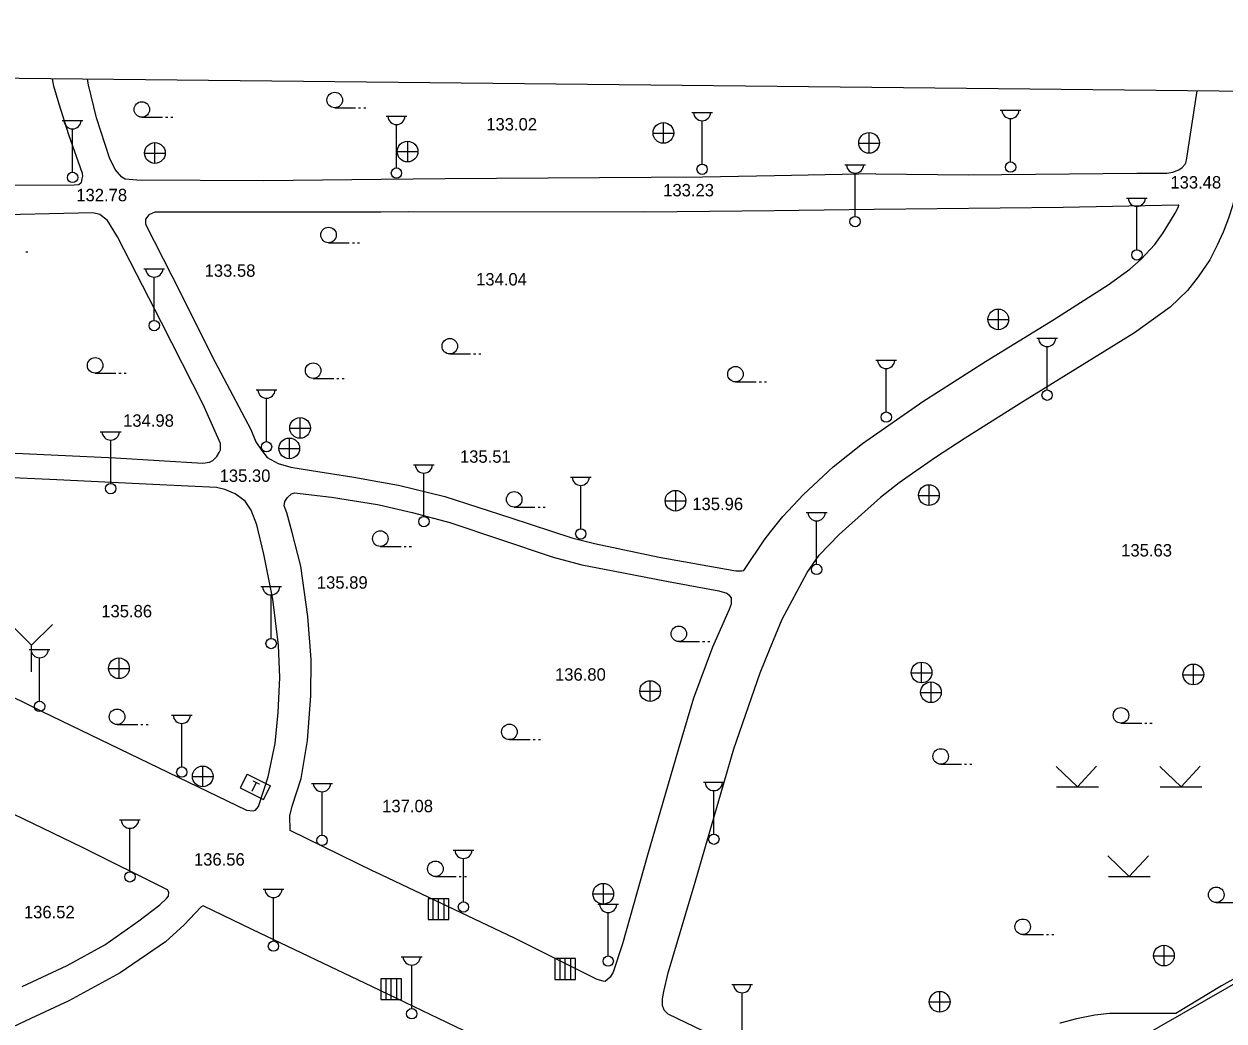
# Model space of a CAD drawing. Extents: x 419101 to 420177, y 4451541 to 4452254.
# Drawn here: x 419606.3 to 419722.2, y 4452149.4 to 4452245.8 of the extents above; entities that cross this region are included whole.
import ezdxf

# ---------------------------------------------------------------- set-up
doc = ezdxf.new("R2010")
doc.units = 0
doc.layers.add('0_ÖNERİ_LEJAND', color=7, linetype='Continuous')
doc.layers.add('3_HALİHAZIR', color=7, linetype='Continuous')

msp = doc.modelspace()

# ---------------------------------------------------------------- linework, layer by layer
at = {"layer": '0_ÖNERİ_LEJAND'}
msp.add_lwpolyline([(419108.72, 4452245.78), (420173.1, 4452234.54), (420165.77, 4451540.51), (419101.3, 4451551.75)], close=True, dxfattribs=at)
at = {"layer": '3_HALİHAZIR'}
for p, q in [((419636.34, 4452237.68), (419638.34, 4452237.68)), ((419638.64, 4452237.68), (419638.84, 4452237.68)), ((419639.14, 4452237.68), (419639.34, 4452237.68)), ((419700.61, 4452237.45), (419702.61, 4452237.45)), ((419610.02, 4452236.45), (419612.02, 4452236.45)), ((419617.71, 4452236.77), (419619.71, 4452236.77)), ((419620.01, 4452236.77), (419620.21, 4452236.77)), ((419620.51, 4452236.77), (419620.71, 4452236.77)), ((419641.3, 4452236.88), (419643.3, 4452236.88)), ((419668.1, 4452234.24), (419668.1, 4452236.24)), ((419670.82, 4452237.24), (419672.82, 4452237.24)), ((419671.82, 4452232.24), (419671.82, 4452236.43)), ((419701.61, 4452232.45), (419701.61, 4452236.65)), ((419611.02, 4452231.45), (419611.02, 4452235.65)), ((419642.3, 4452231.87), (419642.3, 4452236.07)), ((419667.08, 4452235.23), (419669.08, 4452235.23)), ((419687.95, 4452233.28), (419687.95, 4452235.28)), ((419618.98, 4452232.3), (419618.98, 4452234.3)), ((419643.39, 4452232.45), (419643.39, 4452234.45)), ((419686.93, 4452234.27), (419688.93, 4452234.27)), ((419617.96, 4452233.29), (419619.96, 4452233.29)), ((419642.37, 4452233.44), (419644.37, 4452233.44)), ((419685.59, 4452232.18), (419687.59, 4452232.18)), ((419686.59, 4452227.18), (419686.59, 4452231.37)), ((419712.81, 4452228.96), (419714.81, 4452228.96)), ((419713.81, 4452223.96), (419713.81, 4452228.15)), ((419635.74, 4452224.64), (419637.74, 4452224.64)), ((419638.04, 4452224.64), (419638.24, 4452224.64)), ((419638.54, 4452224.64), (419638.74, 4452224.64)), ((419606.51, 4452223.76), (419606.71, 4452223.76)), ((419617.91, 4452222.13), (419619.91, 4452222.13)), ((419618.91, 4452217.13), (419618.91, 4452221.32)), ((419700.44, 4452216.22), (419700.44, 4452218.22)), ((419699.42, 4452217.21), (419701.42, 4452217.21)), ((419704.14, 4452215.41), (419706.14, 4452215.41)), ((419705.14, 4452210.41), (419705.14, 4452214.6)), ((419647.45, 4452213.89), (419649.45, 4452213.89)), ((419649.75, 4452213.89), (419649.95, 4452213.89)), ((419650.25, 4452213.89), (419650.45, 4452213.89)), ((419688.6, 4452213.29), (419690.6, 4452213.29)), ((419613.2, 4452212.04), (419615.2, 4452212.04)), ((419615.5, 4452212.04), (419615.7, 4452212.04)), ((419616, 4452212.04), (419616.2, 4452212.04)), ((419689.6, 4452208.29), (419689.6, 4452212.48)), ((419634.25, 4452211.53), (419636.25, 4452211.53)), ((419636.55, 4452211.53), (419636.75, 4452211.53)), ((419637.05, 4452211.53), (419637.25, 4452211.53)), ((419675.04, 4452211.19), (419677.04, 4452211.19)), ((419677.34, 4452211.19), (419677.54, 4452211.19)), ((419677.84, 4452211.19), (419678.04, 4452211.19)), ((419628.75, 4452210.42), (419630.75, 4452210.42)), ((419629.75, 4452205.42), (419629.75, 4452209.62)), ((419633, 4452205.73), (419633, 4452207.73)), ((419613.7, 4452206.38), (419615.7, 4452206.38)), ((419631.98, 4452206.72), (419633.98, 4452206.72)), ((419614.7, 4452201.38), (419614.7, 4452205.57)), ((419631.96, 4452203.76), (419631.96, 4452205.76)), ((419630.94, 4452204.75), (419632.94, 4452204.75)), ((419643.95, 4452203.19), (419645.95, 4452203.19)), ((419644.95, 4452198.19), (419644.95, 4452202.38)), ((419659.1, 4452202), (419661.1, 4452202)), ((419660.1, 4452197), (419660.1, 4452201.2)), ((419669.27, 4452198.71), (419669.27, 4452200.71)), ((419692.72, 4452200.23), (419694.72, 4452200.23)), ((419693.74, 4452199.24), (419693.74, 4452201.24)), ((419653.67, 4452199.09), (419655.67, 4452199.09)), ((419655.97, 4452199.09), (419656.17, 4452199.09)), ((419656.47, 4452199.09), (419656.67, 4452199.09)), ((419668.25, 4452199.7), (419670.25, 4452199.7)), ((419681.88, 4452198.57), (419683.88, 4452198.57)), ((419682.88, 4452193.57), (419682.88, 4452197.76)), ((419640.74, 4452195.3), (419642.74, 4452195.3)), ((419643.04, 4452195.3), (419643.24, 4452195.3)), ((419643.54, 4452195.3), (419643.74, 4452195.3)), ((419629.2, 4452191.41), (419631.2, 4452191.41)), ((419630.2, 4452186.41), (419630.2, 4452190.61)), ((419607.06, 4452185.75), (419605.06, 4452187.75)), ((419607.06, 4452185.75), (419609.07, 4452187.75)), ((419606.84, 4452185.34), (419608.84, 4452185.34)), ((419607.06, 4452183.16), (419607.06, 4452185.75)), ((419669.57, 4452186.1), (419671.57, 4452186.1)), ((419671.87, 4452186.1), (419672.07, 4452186.1)), ((419672.37, 4452186.1), (419672.57, 4452186.1)), ((419607.84, 4452180.34), (419607.84, 4452184.53)), ((419615.52, 4452182.52), (419615.52, 4452184.52)), ((419693.02, 4452182.1), (419693.02, 4452184.1)), ((419614.5, 4452183.51), (419616.5, 4452183.51)), ((419692, 4452183.09), (419694, 4452183.09)), ((419718.26, 4452182.9), (419720.26, 4452182.9)), ((419719.28, 4452181.91), (419719.28, 4452183.91)), ((419666.81, 4452180.31), (419666.81, 4452182.31)), ((419693.94, 4452180.19), (419693.94, 4452182.19)), ((419665.79, 4452181.3), (419667.79, 4452181.3)), ((419692.92, 4452181.18), (419694.92, 4452181.18)), ((419620.57, 4452178.99), (419622.57, 4452178.99)), ((419621.57, 4452173.99), (419621.57, 4452178.18)), ((419712.27, 4452178.22), (419714.27, 4452178.22)), ((419714.57, 4452178.22), (419714.77, 4452178.22)), ((419715.07, 4452178.22), (419715.27, 4452178.22)), ((419615.32, 4452178.08), (419617.32, 4452178.08)), ((419617.62, 4452178.08), (419617.82, 4452178.08)), ((419618.12, 4452178.08), (419618.32, 4452178.08)), ((419653.21, 4452176.62), (419655.21, 4452176.62)), ((419655.51, 4452176.62), (419655.71, 4452176.62)), ((419656.01, 4452176.62), (419656.21, 4452176.62)), ((419623.61, 4452172.06), (419623.61, 4452174.06)), ((419694.86, 4452174.25), (419696.86, 4452174.25)), ((419697.16, 4452174.25), (419697.36, 4452174.25)), ((419697.66, 4452174.25), (419697.86, 4452174.25)), ((419708.07, 4452172.05), (419706.01, 4452174.04)), ((419708.07, 4452172.05), (419709.92, 4452174.06)), ((419718.07, 4452172.05), (419716.01, 4452174.04)), ((419718.07, 4452172.05), (419719.92, 4452174.06)), ((419622.59, 4452173.05), (419624.59, 4452173.05)), ((419634.11, 4452172.39), (419636.11, 4452172.39)), ((419671.95, 4452172.5), (419673.95, 4452172.5)), ((419635.11, 4452167.39), (419635.11, 4452171.59)), ((419672.95, 4452167.5), (419672.95, 4452171.69)), ((419706.05, 4452172.05), (419710.09, 4452172.05)), ((419716.05, 4452172.05), (419720.09, 4452172.05)), ((419615.56, 4452168.86), (419617.56, 4452168.86)), ((419616.56, 4452163.86), (419616.56, 4452168.06)), ((419647.77, 4452165.95), (419649.77, 4452165.95)), ((419648.77, 4452160.95), (419648.77, 4452165.15)), ((419713.07, 4452163.39), (419711.01, 4452165.38)), ((419713.07, 4452163.39), (419714.92, 4452165.4)), ((419646.06, 4452163.39), (419648.06, 4452163.39)), ((419648.36, 4452163.39), (419648.56, 4452163.39)), ((419648.86, 4452163.39), (419649.06, 4452163.39)), ((419711.05, 4452163.39), (419715.09, 4452163.39)), ((419629.42, 4452162.17), (419631.42, 4452162.17)), ((419662.29, 4452160.72), (419662.29, 4452162.72)), ((419630.42, 4452157.17), (419630.42, 4452161.36)), ((419647.35, 4452161.23), (419645.35, 4452161.23)), ((419645.35, 4452161.23), (419645.35, 4452159.23)), ((419647.35, 4452161.23), (419645.35, 4452161.23)), ((419645.35, 4452161.23), (419645.35, 4452159.23)), ((419645.86, 4452159.23), (419645.86, 4452161.23)), ((419646.35, 4452159.23), (419646.35, 4452161.23)), ((419646.9, 4452159.23), (419646.9, 4452161.23)), ((419647.35, 4452159.23), (419647.35, 4452161.23)), ((419647.35, 4452159.23), (419647.35, 4452161.23)), ((419661.27, 4452161.71), (419663.27, 4452161.71)), ((419721.47, 4452160.88), (419723.47, 4452160.88)), ((419661.75, 4452160.72), (419663.75, 4452160.72)), ((419662.75, 4452155.72), (419662.75, 4452159.91)), ((419645.35, 4452159.23), (419647.35, 4452159.23)), ((419645.35, 4452159.23), (419647.35, 4452159.23)), ((419702.78, 4452157.79), (419704.78, 4452157.79)), ((419705.08, 4452157.79), (419705.28, 4452157.79)), ((419705.58, 4452157.79), (419705.78, 4452157.79)), ((419716.43, 4452154.74), (419716.43, 4452156.74)), ((419642.77, 4452155.64), (419644.77, 4452155.64)), ((419659.6, 4452155.46), (419657.6, 4452155.46)), ((419657.6, 4452155.46), (419657.6, 4452153.46)), ((419659.6, 4452155.46), (419657.6, 4452155.46)), ((419657.6, 4452155.46), (419657.6, 4452153.46)), ((419658.1, 4452153.46), (419658.1, 4452155.46)), ((419658.6, 4452153.46), (419658.6, 4452155.46)), ((419659.14, 4452153.46), (419659.14, 4452155.46)), ((419659.6, 4452153.46), (419659.6, 4452155.46)), ((419659.6, 4452153.46), (419659.6, 4452155.46)), ((419715.41, 4452155.73), (419717.41, 4452155.73)), ((419643.77, 4452150.64), (419643.77, 4452154.84)), ((419642.79, 4452153.52), (419640.79, 4452153.52)), ((419640.79, 4452153.52), (419640.79, 4452151.52)), ((419642.79, 4452153.52), (419640.79, 4452153.52)), ((419640.79, 4452153.52), (419640.79, 4452151.52)), ((419641.3, 4452151.52), (419641.3, 4452153.52)), ((419641.79, 4452151.52), (419641.79, 4452153.52)), ((419642.34, 4452151.52), (419642.34, 4452153.52)), ((419642.79, 4452151.52), (419642.79, 4452153.52)), ((419642.79, 4452151.52), (419642.79, 4452153.52)), ((419657.6, 4452153.46), (419659.6, 4452153.46)), ((419657.6, 4452153.46), (419659.6, 4452153.46)), ((419674.68, 4452152.97), (419676.68, 4452152.97)), ((419640.79, 4452151.52), (419642.79, 4452151.52)), ((419640.79, 4452151.52), (419642.79, 4452151.52)), ((419675.68, 4452147.97), (419675.68, 4452152.17)), ((419694.78, 4452150.28), (419694.78, 4452152.28)), ((419693.76, 4452151.27), (419695.76, 4452151.27))]:
    msp.add_line(p, q, dxfattribs=at)
for points in [[(419560.8, 4452241), (419561.59, 4452230.66), (419561.68, 4452230.25), (419561.88, 4452229.93), (419562.29, 4452229.84), (419584.13, 4452230.14), (419611.16, 4452230.24), (419611.61, 4452230.28), (419611.86, 4452230.45), (419611.89, 4452230.46), (419611.96, 4452230.81), (419612, 4452231.06), (419611.97, 4452231.34), (419610.65, 4452235.07), (419609.71, 4452238.02), (419609.2, 4452239.78), (419609.08, 4452240.49)], [(419640.81, 4452230.76), (419629.48, 4452230.63), (419617.22, 4452230.68), (419616.1, 4452230.77), (419615.79, 4452230.96), (419615.13, 4452231.73), (419614.58, 4452232.83), (419613.32, 4452236.72), (419612.57, 4452239.91), (419612.45, 4452240.46)], [(419688.59, 4452231.29), (419697.51, 4452231.21), (419713.79, 4452231.37), (419716.69, 4452231.36), (419717.29, 4452231.46), (419717.85, 4452231.67), (419718.18, 4452231.91), (419718.47, 4452232.22), (419718.52, 4452232.35), (419718.61, 4452232.61), (419719.63, 4452239.33)], [(419724.94, 4452239.27), (419723.78, 4452231.57), (419723.39, 4452229.68), (419723.04, 4452228.21), (419722.65, 4452227.02), (419722.14, 4452225.67), (419721.57, 4452224.4), (419720.84, 4452222.98), (419719.74, 4452221.33), (419718.71, 4452220.03), (419717.02, 4452218.42), (419713.57, 4452215.93), (419702.78, 4452209.28), (419697.22, 4452205.76), (419694.36, 4452203.9), (419692.14, 4452202.35), (419690.85, 4452201.43), (419689.04, 4452200.02)], [(419699.57, 4452140.86), (419705.83, 4452145.5), (419707.21, 4452143.85), (419722.54, 4452152.64), (419731.52, 4452157.79), (419731.73, 4452157.98), (419732.78, 4452161.97), (419735.63, 4452173.02), (419739.12, 4452186.53), (419743.7, 4452204.24), (419747.91, 4452221.14), (419750.16, 4452229.8), (419752.16, 4452237.24), (419752.22, 4452237.38), (419752.37, 4452237.58), (419754.51, 4452238.96)], [(419754.31, 4452238.96), (419751.77, 4452237.25), (419748.48, 4452224.3), (419745.12, 4452211.04), (419740.99, 4452195.14), (419737.46, 4452181.25), (419734.1, 4452168.04), (419731.5, 4452158.17), (419721.99, 4452152.83), (419717.58, 4452150.15)], [(419678.82, 4452231.12), (419671.86, 4452230.99), (419647, 4452230.83), (419640.81, 4452230.76)], [(419688.59, 4452231.29), (419678.82, 4452231.12)], [(419678.82, 4452231.12), (419678.82, 4452231.12)], [(419687.31, 4452205.24), (419693.13, 4452209.31), (419699.2, 4452213.15), (419705.7, 4452217.17), (419711.03, 4452220.58), (419713.14, 4452222.08), (419714.21, 4452223.04), (419715.55, 4452224.48), (419716.34, 4452225.59), (419717.51, 4452227.49), (419717.84, 4452228.12), (419717.85, 4452228.26), (419717.79, 4452228.26), (419706.7, 4452228.03), (419688.42, 4452227.85)], [(419602.01, 4452204.47), (419615.16, 4452203.85), (419623.61, 4452203.35), (419624.24, 4452203.45), (419624.56, 4452203.6), (419624.96, 4452203.99), (419625.17, 4452204.37), (419625.3, 4452204.63), (419625.32, 4452204.75), (419625.32, 4452204.95), (419625.3, 4452205.23), (419623.64, 4452209), (419619.62, 4452216.92), (419615.35, 4452225.21), (419614.38, 4452226.79), (419613.65, 4452227.36), (419612.99, 4452227.52), (419590.59, 4452227)], [(419640.78, 4452227.6), (419618.95, 4452227.58), (419618.38, 4452227.34), (419618.05, 4452226.91), (419618.07, 4452226.43), (419620.6, 4452221.44), (419624.75, 4452213.16), (419628.22, 4452206.59), (419628.73, 4452205.4)], [(419678.79, 4452227.73), (419666.3, 4452227.59), (419643.5, 4452227.61), (419640.78, 4452227.6)], [(419688.42, 4452227.85), (419678.79, 4452227.73)], [(419678.79, 4452227.73), (419678.79, 4452227.73)], [(419628.73, 4452205.4), (419629.26, 4452204.61), (419629.82, 4452203.9), (419630.89, 4452203.32), (419632.11, 4452202.95), (419634.08, 4452202.62), (419638.19, 4452201.99), (419640.5, 4452201.57)], [(419678.46, 4452196.73), (419679.62, 4452198.2), (419681.6, 4452200.32), (419684.49, 4452202.97), (419687.31, 4452205.24)], [(419589.9, 4452188.36), (419608.03, 4452179.38), (419627.82, 4452169.8), (419628.45, 4452169.73), (419628.7, 4452169.82), (419628.96, 4452170.15), (419629.92, 4452173.02), (419630.57, 4452176.24), (419630.87, 4452179.24), (419631.04, 4452182.64), (419630.9, 4452185.76), (419630.37, 4452190.2), (419629.49, 4452194.55), (419628.8, 4452197.39), (419628.28, 4452198.81), (419627.69, 4452199.68), (419626.72, 4452200.36), (419625.72, 4452200.81), (419624.93, 4452200.98), (419619.44, 4452201.23), (419609.49, 4452201.74), (419598.06, 4452202.24)], [(419640.5, 4452201.57), (419642.49, 4452201.2), (419646.97, 4452200.11), (419653.36, 4452198.07), (419659.24, 4452196.12), (419661.42, 4452195.59), (419667.66, 4452194.27), (419675.08, 4452192.95), (419675.66, 4452192.93), (419675.84, 4452192.98), (419675.91, 4452193.05), (419677.8, 4452195.91), (419678.46, 4452196.73)], [(419640.1, 4452163.89), (419632.03, 4452167.85), (419631.99, 4452169.26), (419632.24, 4452170.2), (419633.09, 4452172.86), (419633.72, 4452176.55), (419634.04, 4452180.85), (419634.07, 4452184.37), (419633.75, 4452188.53), (419633.08, 4452193.37), (419632.24, 4452196.65), (419631.71, 4452198.55), (419631.45, 4452199.23), (419631.52, 4452199.63), (419631.77, 4452200.01), (419632.15, 4452200.38), (419632.44, 4452200.48), (419636.04, 4452200.04), (419640.48, 4452199.34)], [(419640.48, 4452199.34), (419640.62, 4452199.32), (419643.81, 4452198.58), (419647.46, 4452197.6), (419652.24, 4452195.98), (419657.42, 4452194.25), (419660.2, 4452193.51), (419663.22, 4452192.94), (419668.37, 4452191.93), (419673.44, 4452191), (419674.19, 4452190.79), (419674.41, 4452190.6), (419674.63, 4452190.32), (419674.64, 4452190.17), (419674.63, 4452189.7), (419674.42, 4452189.2), (419672.81, 4452185.55), (419671, 4452180.62), (419669.49, 4452175.64), (419666.56, 4452165.46), (419664.13, 4452156.89), (419663.24, 4452154.15), (419662.95, 4452153.67), (419662.46, 4452153.25), (419662.25, 4452153.29), (419661.69, 4452153.43), (419653.71, 4452157.44), (419640.21, 4452163.84), (419640.1, 4452163.89)], [(419678.34, 4452185.31), (419679.56, 4452188.27), (419681.95, 4452192.77), (419683.11, 4452194.45), (419685.06, 4452196.43), (419689.04, 4452200.02)], [(419678.46, 4452196.73), (419678.46, 4452196.73)], [(419677.91, 4452145.59), (419668.54, 4452150.11), (419668.16, 4452150.47), (419667.98, 4452150.92), (419668, 4452151.56), (419668.11, 4452152.28), (419668.55, 4452154.09), (419671.14, 4452162.86), (419674.89, 4452175.74), (419677.41, 4452183.07), (419678.34, 4452185.31)], [(419678.34, 4452185.31), (419678.34, 4452185.31)], [(419606.15, 4452152.78), (419610.5, 4452154.79), (419614.14, 4452156.8), (419617.43, 4452159.12), (419619.45, 4452160.67), (419620.09, 4452161.27), (419620.3, 4452161.51), (419620.31, 4452161.89), (419620.2, 4452162.1), (419611.97, 4452166.2), (419589.09, 4452177.24)], [(419627.88, 4452173.29), (419627.21, 4452171.95)], [(419627.88, 4452173.29), (419630.12, 4452172.17)], [(419627.21, 4452171.95), (419629.45, 4452170.83)], [(419629.45, 4452170.83), (419630.12, 4452172.17)], [(419639.98, 4452152.73), (419628.37, 4452158.29), (419623.64, 4452160.55), (419623.42, 4452160.42), (419621.8, 4452158.72), (419619.99, 4452157.08), (419615.62, 4452154.1), (419610.66, 4452151.37), (419606.99, 4452149.67), (419603.4, 4452147.99)], [(419639.56, 4452113.13), (419639.98, 4452112.99), (419643.04, 4452115.6), (419647.26, 4452120.83), (419650.45, 4452125.16), (419654.43, 4452131.29), (419657.2, 4452136.47), (419658.47, 4452139.42), (419658.72, 4452141.13), (419658.73, 4452143.04), (419658.57, 4452143.72), (419658.44, 4452143.88), (419641.52, 4452152), (419639.98, 4452152.73)], [(419717.58, 4452150.15), (419711.17, 4452150.15), (419709.76, 4452149.99), (419707.97, 4452149.63), (419706.41, 4452149.23), (419706.38, 4452149.22)]]:
    msp.add_lwpolyline(points, dxfattribs=at)
for centre, radius in [((419636.34, 4452238.43), 0.75), ((419617.71, 4452237.52), 0.75), ((419668.08, 4452235.25), 1), ((419687.94, 4452234.29), 1), ((419618.97, 4452233.31), 1), ((419643.37, 4452233.45), 1), ((419642.3, 4452231.37), 0.5), ((419671.82, 4452231.74), 0.5), ((419701.61, 4452231.95), 0.5), ((419611.02, 4452230.95), 0.5), ((419686.59, 4452226.68), 0.5), ((419635.74, 4452225.39), 0.75), ((419713.81, 4452223.46), 0.5), ((419700.42, 4452217.23), 1), ((419618.91, 4452216.63), 0.5), ((419647.45, 4452214.64), 0.75), ((419613.2, 4452212.79), 0.75), ((419634.25, 4452212.28), 0.75), ((419675.04, 4452211.94), 0.75), ((419705.14, 4452209.91), 0.5), ((419689.6, 4452207.79), 0.5), ((419632.99, 4452206.74), 1), ((419629.75, 4452204.92), 0.5), ((419631.95, 4452204.77), 1), ((419614.7, 4452200.88), 0.5), ((419653.67, 4452199.84), 0.75), ((419669.25, 4452199.71), 1), ((419693.72, 4452200.25), 1), ((419644.95, 4452197.69), 0.5), ((419640.74, 4452196.05), 0.75), ((419660.1, 4452196.5), 0.5), ((419682.88, 4452193.07), 0.5), ((419669.57, 4452186.85), 0.75), ((419630.2, 4452185.91), 0.5), ((419615.5, 4452183.52), 1), ((419693.01, 4452183.11), 1), ((419719.26, 4452182.92), 1), ((419666.8, 4452181.32), 1), ((419693.92, 4452181.2), 1), ((419607.84, 4452179.84), 0.5), ((419615.32, 4452178.83), 0.75), ((419712.27, 4452178.97), 0.75), ((419653.21, 4452177.37), 0.75), ((419694.86, 4452175), 0.75), ((419621.57, 4452173.49), 0.5), ((419623.59, 4452173.07), 1), ((419635.11, 4452166.89), 0.5), ((419672.95, 4452167), 0.5), ((419646.06, 4452164.14), 0.75), ((419616.56, 4452163.36), 0.5), ((419662.27, 4452161.73), 1), ((419721.47, 4452161.63), 0.75), ((419648.77, 4452160.45), 0.5), ((419702.78, 4452158.54), 0.75), ((419630.42, 4452156.67), 0.5), ((419716.42, 4452155.75), 1), ((419662.75, 4452155.22), 0.5), ((419694.76, 4452151.29), 1), ((419643.77, 4452150.14), 0.5)]:
    msp.add_circle(centre, radius, dxfattribs=at)
for centre in [(419701.61, 4452237.48), (419611.02, 4452236.48), (419642.3, 4452236.9), (419671.82, 4452237.27), (419686.59, 4452232.21), (419713.81, 4452228.99), (419618.91, 4452222.16), (419705.14, 4452215.44), (419689.6, 4452213.32), (419629.75, 4452210.45), (419614.7, 4452206.41), (419644.95, 4452203.22), (419660.1, 4452202.03), (419682.88, 4452198.6), (419630.2, 4452191.44), (419607.84, 4452185.37), (419621.57, 4452179.02), (419635.11, 4452172.42), (419672.95, 4452172.53), (419616.56, 4452168.89), (419648.77, 4452165.98), (419630.42, 4452162.2), (419662.75, 4452160.75), (419643.77, 4452155.67), (419675.68, 4452153)]:
    msp.add_arc(centre, 0.837, 183.298, 356.9072, dxfattribs=at)

# ---------------------------------------------------------------- texts
for s, height, rotation, p in [('133.02 ', 1.2, 359.998, (419650.97, 4452235.49)), ('133.23 ', 1.2, 359.998, (419668.06, 4452229.12)), ('133.48 ', 1.2, 359.9979, (419717.04, 4452229.88)), ('132.78 ', 1.2, 359.998, (419611.38, 4452228.65)), ('133.58 ', 1.2, 359.998, (419623.77, 4452221.35)), ('134.04 ', 1.2, 359.998, (419649.99, 4452220.51)), ('134.98 ', 1.2, 359.998, (419615.9, 4452206.86)), ('135.51 ', 1.2, 359.998, (419648.43, 4452203.38)), ('135.30 ', 1.2, 359.998, (419625.22, 4452201.53)), ('135.96 ', 1.2, 359.998, (419670.87, 4452198.8)), ('135.63 ', 1.2, 359.9979, (419712.29, 4452194.32)), ('135.89 ', 1.2, 359.998, (419634.61, 4452191.21)), ('135.86 ', 1.2, 359.998, (419613.79, 4452188.44)), ('136.80 ', 1.2, 359.998, (419657.61, 4452182.32)), ('T', 1, 333.5038, (419627.98, 4452171.81)), ('137.08 ', 1.2, 359.998, (419640.92, 4452169.61)), ('136.56 ', 1.2, 359.998, (419622.74, 4452164.45)), ('136.52 ', 1.2, 359.998, (419606.32, 4452159.36))]:
    msp.add_text(s, height=height, rotation=rotation, dxfattribs=at).set_placement(p)

doc.saveas('drawing.dxf')
